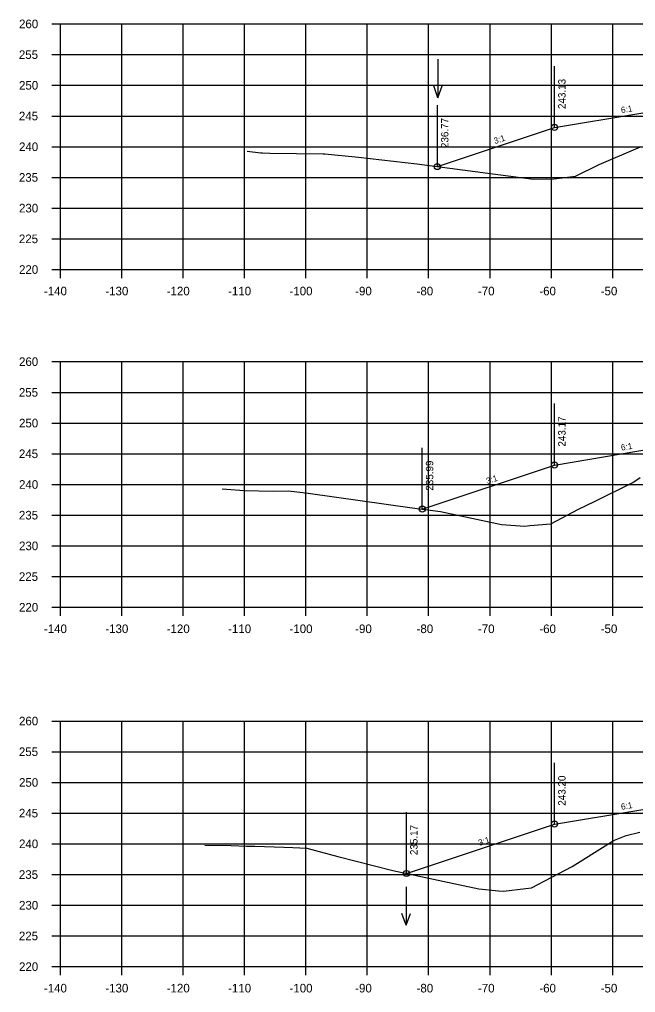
# Model space of a CAD drawing. Extents: x 1342547 to 1344156, y -1532351 to -1517216.
# Drawn here: x 1342556.2 to 1342656.6, y -1525298.7 to -1525140.3 of the extents above; entities that cross this region are included whole.
import ezdxf

# ---------------------------------------------------------------- set-up
doc = ezdxf.new("R2010")
doc.units = 0
for name, color, linetype in [('R_Axis', 7, 'Continuous'), ('R_Axis Annot', 7, 'Continuous'), ('R_Exist Surface', 7, 'Continuous'), ('R_Fin Surface', 7, 'Continuous'), ('R_Grid', 7, 'Continuous'), ('R_No Plot', 7, 'Continuous'), ('R_Water', 7, 'Continuous'), ('R_Xsect Elev', 7, 'Continuous'), ('R_Xsect Slope', 7, 'Continuous')]:
    doc.layers.add(name, color=color, linetype=linetype)

msp = doc.modelspace()

# ---------------------------------------------------------------- linework, layer by layer
at = {"layer": 'R_Axis'}
for p, q in [((1342561.47, -1525141), (1342562.87, -1525141)), ((1342562.87, -1525181), (1342562.87, -1525141)), ((1342561.47, -1525146), (1342562.87, -1525146)), ((1342561.47, -1525151), (1342562.87, -1525151)), ((1342561.47, -1525156), (1342562.87, -1525156)), ((1342561.47, -1525161), (1342562.87, -1525161)), ((1342561.47, -1525166), (1342562.87, -1525166)), ((1342561.47, -1525171), (1342562.87, -1525171)), ((1342561.47, -1525176), (1342562.87, -1525176)), ((1342561.47, -1525181), (1342562.87, -1525181)), ((1342562.87, -1525181), (1342842.87, -1525181)), ((1342562.87, -1525182.4), (1342562.87, -1525181)), ((1342572.87, -1525182.4), (1342572.87, -1525181)), ((1342582.87, -1525182.4), (1342582.87, -1525181)), ((1342592.87, -1525182.4), (1342592.87, -1525181)), ((1342602.87, -1525182.4), (1342602.87, -1525181)), ((1342612.87, -1525182.4), (1342612.87, -1525181)), ((1342622.87, -1525182.4), (1342622.87, -1525181)), ((1342632.87, -1525182.4), (1342632.87, -1525181)), ((1342642.87, -1525182.4), (1342642.87, -1525181)), ((1342652.87, -1525182.4), (1342652.87, -1525181)), ((1342561.47, -1525196), (1342562.87, -1525196)), ((1342562.87, -1525236), (1342562.87, -1525196)), ((1342561.47, -1525201), (1342562.87, -1525201)), ((1342561.47, -1525206), (1342562.87, -1525206)), ((1342561.47, -1525211), (1342562.87, -1525211)), ((1342561.47, -1525216), (1342562.87, -1525216)), ((1342561.47, -1525221), (1342562.87, -1525221)), ((1342561.47, -1525226), (1342562.87, -1525226)), ((1342561.47, -1525231), (1342562.87, -1525231)), ((1342561.47, -1525236), (1342562.87, -1525236)), ((1342562.87, -1525236), (1342842.87, -1525236)), ((1342562.87, -1525237.4), (1342562.87, -1525236)), ((1342572.87, -1525237.4), (1342572.87, -1525236)), ((1342582.87, -1525237.4), (1342582.87, -1525236)), ((1342592.87, -1525237.4), (1342592.87, -1525236)), ((1342602.87, -1525237.4), (1342602.87, -1525236)), ((1342612.87, -1525237.4), (1342612.87, -1525236)), ((1342622.87, -1525237.4), (1342622.87, -1525236)), ((1342632.87, -1525237.4), (1342632.87, -1525236)), ((1342642.87, -1525237.4), (1342642.87, -1525236)), ((1342652.87, -1525237.4), (1342652.87, -1525236)), ((1342561.47, -1525254.52), (1342562.87, -1525254.52)), ((1342562.87, -1525294.52), (1342562.87, -1525254.52)), ((1342561.47, -1525259.52), (1342562.87, -1525259.52)), ((1342561.47, -1525264.52), (1342562.87, -1525264.52)), ((1342561.47, -1525269.52), (1342562.87, -1525269.52)), ((1342561.47, -1525274.52), (1342562.87, -1525274.52)), ((1342561.47, -1525279.52), (1342562.87, -1525279.52)), ((1342561.47, -1525284.52), (1342562.87, -1525284.52)), ((1342561.47, -1525289.52), (1342562.87, -1525289.52)), ((1342561.47, -1525294.52), (1342562.87, -1525294.52)), ((1342562.87, -1525294.52), (1342842.87, -1525294.52)), ((1342562.87, -1525295.92), (1342562.87, -1525294.52)), ((1342572.87, -1525295.92), (1342572.87, -1525294.52)), ((1342582.87, -1525295.92), (1342582.87, -1525294.52)), ((1342592.87, -1525295.92), (1342592.87, -1525294.52)), ((1342602.87, -1525295.92), (1342602.87, -1525294.52)), ((1342612.87, -1525295.92), (1342612.87, -1525294.52)), ((1342622.87, -1525295.92), (1342622.87, -1525294.52)), ((1342632.87, -1525295.92), (1342632.87, -1525294.52)), ((1342642.87, -1525295.92), (1342642.87, -1525294.52)), ((1342652.87, -1525295.92), (1342652.87, -1525294.52))]:
    msp.add_line(p, q, dxfattribs=at)
at = {"layer": 'R_Exist Surface'}
for points in [[(1342593.28, -1525161.71), (1342595.51, -1525161.99), (1342595.79, -1525162.02), (1342597.01, -1525162.07), (1342605.7, -1525162.15), (1342605.92, -1525162.16), (1342605.93, -1525162.16), (1342611.45, -1525162.72), (1342620.94, -1525163.78), (1342639.93, -1525166.28), (1342642.02, -1525166.21), (1342642.84, -1525166.26), (1342643.75, -1525166.19), (1342646.79, -1525165.79), (1342650.65, -1525163.92), (1342657.36, -1525161.04)], [(1342589.24, -1525216.73), (1342589.93, -1525216.75), (1342592.81, -1525217), (1342597.55, -1525217.07), (1342599.97, -1525217.06), (1342602.37, -1525217.32), (1342602.63, -1525217.34), (1342603.23, -1525217.44), (1342620.2, -1525219.81), (1342624.8, -1525220.38), (1342634.76, -1525222.5), (1342635.51, -1525222.58), (1342638.53, -1525222.77), (1342639.36, -1525222.66), (1342642.77, -1525222.39), (1342647.3, -1525220.01), (1342649.9, -1525218.78), (1342656.11, -1525215.67), (1342657.33, -1525214.84)], [(1342586.42, -1525274.71), (1342590.7, -1525274.8), (1342593.18, -1525274.92), (1342594.57, -1525274.92), (1342599.3, -1525275.05), (1342600.76, -1525275.11), (1342603.03, -1525275.22), (1342608.05, -1525276.56), (1342617.06, -1525278.88), (1342631.04, -1525281.86), (1342634.24, -1525282.19), (1342635.05, -1525282.24), (1342638.69, -1525281.77), (1342639.64, -1525281.7), (1342646.24, -1525278.23), (1342652.04, -1525274.57), (1342652.99, -1525274), (1342653.13, -1525273.93), (1342655.04, -1525273.18), (1342657.26, -1525272.63)]]:
    msp.add_lwpolyline(points, dxfattribs=at)
at = {"layer": 'R_Fin Surface'}
for points in [[(1342624.29, -1525164.22), (1342643.37, -1525157.86), (1342657.09, -1525155.58), (1342665.37, -1525154.2), (1342671.37, -1525153.96), (1342673.37, -1525153.92), (1342702.87, -1525153.33), (1342732.37, -1525153.92), (1342734.37, -1525153.96), (1342740.37, -1525154.2), (1342748.64, -1525155.58), (1342762.37, -1525157.86), (1342763.93, -1525158.39)], [(1342621.82, -1525220.01), (1342643.37, -1525212.83), (1342657.09, -1525210.54), (1342665.37, -1525209.16), (1342671.37, -1525208.92), (1342673.37, -1525208.88), (1342702.87, -1525208.29), (1342732.37, -1525208.88), (1342734.37, -1525208.92), (1342740.37, -1525209.16), (1342748.64, -1525210.54), (1342762.37, -1525212.83), (1342764.99, -1525213.71)], [(1342619.26, -1525279.35), (1342643.37, -1525271.31), (1342657.09, -1525269.03), (1342665.37, -1525267.65), (1342671.37, -1525267.41), (1342673.37, -1525267.37), (1342702.87, -1525266.78), (1342732.37, -1525267.37), (1342734.37, -1525267.41), (1342740.37, -1525267.65), (1342748.64, -1525269.03), (1342762.37, -1525271.31), (1342765.62, -1525272.4)]]:
    msp.add_lwpolyline(points, dxfattribs=at)
at = {"layer": 'R_Grid'}
for p, q in [((1342562.87, -1525141), (1342842.87, -1525141)), ((1342562.87, -1525181), (1342562.87, -1525141)), ((1342572.87, -1525181), (1342572.87, -1525141)), ((1342582.87, -1525181), (1342582.87, -1525141)), ((1342592.87, -1525181), (1342592.87, -1525141)), ((1342602.87, -1525181), (1342602.87, -1525141)), ((1342612.87, -1525181), (1342612.87, -1525141)), ((1342622.87, -1525181), (1342622.87, -1525141)), ((1342632.87, -1525181), (1342632.87, -1525141)), ((1342642.87, -1525181), (1342642.87, -1525141)), ((1342652.87, -1525181), (1342652.87, -1525141)), ((1342562.87, -1525146), (1342842.87, -1525146)), ((1342562.87, -1525151), (1342842.87, -1525151)), ((1342562.87, -1525156), (1342842.87, -1525156)), ((1342562.87, -1525161), (1342842.87, -1525161)), ((1342562.87, -1525166), (1342842.87, -1525166)), ((1342562.87, -1525171), (1342842.87, -1525171)), ((1342562.87, -1525176), (1342842.87, -1525176)), ((1342562.87, -1525181), (1342842.87, -1525181)), ((1342562.87, -1525196), (1342842.87, -1525196)), ((1342562.87, -1525236), (1342562.87, -1525196)), ((1342572.87, -1525236), (1342572.87, -1525196)), ((1342582.87, -1525236), (1342582.87, -1525196)), ((1342592.87, -1525236), (1342592.87, -1525196)), ((1342602.87, -1525236), (1342602.87, -1525196)), ((1342612.87, -1525236), (1342612.87, -1525196)), ((1342622.87, -1525236), (1342622.87, -1525196)), ((1342632.87, -1525236), (1342632.87, -1525196)), ((1342642.87, -1525236), (1342642.87, -1525196)), ((1342652.87, -1525236), (1342652.87, -1525196)), ((1342562.87, -1525201), (1342842.87, -1525201)), ((1342562.87, -1525206), (1342842.87, -1525206)), ((1342562.87, -1525211), (1342842.87, -1525211)), ((1342562.87, -1525216), (1342842.87, -1525216)), ((1342562.87, -1525221), (1342842.87, -1525221)), ((1342562.87, -1525226), (1342842.87, -1525226)), ((1342562.87, -1525231), (1342842.87, -1525231)), ((1342562.87, -1525236), (1342842.87, -1525236)), ((1342562.87, -1525254.52), (1342842.87, -1525254.52)), ((1342562.87, -1525294.52), (1342562.87, -1525254.52)), ((1342572.87, -1525294.52), (1342572.87, -1525254.52)), ((1342582.87, -1525294.52), (1342582.87, -1525254.52)), ((1342592.87, -1525294.52), (1342592.87, -1525254.52)), ((1342602.87, -1525294.52), (1342602.87, -1525254.52)), ((1342612.87, -1525294.52), (1342612.87, -1525254.52)), ((1342622.87, -1525294.52), (1342622.87, -1525254.52)), ((1342632.87, -1525294.52), (1342632.87, -1525254.52)), ((1342642.87, -1525294.52), (1342642.87, -1525254.52)), ((1342652.87, -1525294.52), (1342652.87, -1525254.52)), ((1342562.87, -1525259.52), (1342842.87, -1525259.52)), ((1342562.87, -1525264.52), (1342842.87, -1525264.52)), ((1342562.87, -1525269.52), (1342842.87, -1525269.52)), ((1342562.87, -1525274.52), (1342842.87, -1525274.52)), ((1342562.87, -1525279.52), (1342842.87, -1525279.52)), ((1342562.87, -1525284.52), (1342842.87, -1525284.52)), ((1342562.87, -1525289.52), (1342842.87, -1525289.52)), ((1342562.87, -1525294.52), (1342842.87, -1525294.52))]:
    msp.add_line(p, q, dxfattribs=at)
at = {"layer": 'R_No Plot'}
for centre in [(1342643.37, -1525157.86), (1342624.29, -1525164.22), (1342643.37, -1525212.83), (1342621.82, -1525220.01), (1342643.37, -1525271.31), (1342619.26, -1525279.35)]:
    msp.add_circle(centre, 0.5, dxfattribs=at)
at = {"layer": 'R_Water'}
for p, q in [((1342624.39, -1525146.73), (1342624.39, -1525153.02)), ((1342624.39, -1525153.02), (1342623.69, -1525151.09)), ((1342624.39, -1525153.02), (1342625.09, -1525151.09)), ((1342619.2, -1525281.5), (1342619.2, -1525287.79)), ((1342619.2, -1525287.79), (1342618.5, -1525285.87)), ((1342619.2, -1525287.79), (1342619.9, -1525285.87))]:
    msp.add_line(p, q, dxfattribs=at)
at = {"layer": 'R_Xsect Elev'}
for p, q in [((1342643.37, -1525157.86), (1342643.37, -1525147.86)), ((1342624.29, -1525164.22), (1342624.29, -1525154.22)), ((1342643.37, -1525212.83), (1342643.37, -1525202.83)), ((1342621.82, -1525220.01), (1342621.82, -1525210.01)), ((1342643.37, -1525271.31), (1342643.37, -1525261.31)), ((1342619.26, -1525279.35), (1342619.26, -1525269.35))]:
    msp.add_line(p, q, dxfattribs=at)

# ---------------------------------------------------------------- texts
at = {"layer": 'R_Axis Annot'}
for s, p in [('260', (1342556.14, -1525141.7)), ('255', (1342556.12, -1525146.7)), ('250', (1342556.14, -1525151.7)), ('245', (1342556.12, -1525156.7)), ('240', (1342556.14, -1525161.7)), ('235', (1342556.12, -1525166.7)), ('230', (1342556.14, -1525171.7)), ('225', (1342556.12, -1525176.7)), ('220', (1342556.14, -1525181.7)), ('-140', (1342560.2, -1525185.2)), ('-130', (1342570.2, -1525185.2)), ('-120', (1342580.2, -1525185.2)), ('-110', (1342590.2, -1525185.2)), ('-100', (1342600.2, -1525185.2)), ('-90', (1342610.9, -1525185.2)), ('-80', (1342620.9, -1525185.2)), ('-70', (1342630.9, -1525185.2)), ('-60', (1342640.9, -1525185.2)), ('-50', (1342650.9, -1525185.2)), ('260', (1342556.14, -1525196.7)), ('255', (1342556.12, -1525201.7)), ('250', (1342556.14, -1525206.7)), ('245', (1342556.12, -1525211.7)), ('240', (1342556.14, -1525216.7)), ('235', (1342556.12, -1525221.7)), ('230', (1342556.14, -1525226.7)), ('225', (1342556.12, -1525231.7)), ('220', (1342556.14, -1525236.7)), ('-140', (1342560.2, -1525240.2)), ('-130', (1342570.2, -1525240.2)), ('-120', (1342580.2, -1525240.2)), ('-110', (1342590.2, -1525240.2)), ('-100', (1342600.2, -1525240.2)), ('-90', (1342610.9, -1525240.2)), ('-80', (1342620.9, -1525240.2)), ('-70', (1342630.9, -1525240.2)), ('-60', (1342640.9, -1525240.2)), ('-50', (1342650.9, -1525240.2)), ('260', (1342556.14, -1525255.22)), ('255', (1342556.12, -1525260.22)), ('250', (1342556.14, -1525265.22)), ('245', (1342556.12, -1525270.22)), ('240', (1342556.14, -1525275.22)), ('235', (1342556.12, -1525280.22)), ('230', (1342556.14, -1525285.22)), ('225', (1342556.12, -1525290.22)), ('220', (1342556.14, -1525295.22)), ('-140', (1342560.2, -1525298.72)), ('-130', (1342570.2, -1525298.72)), ('-120', (1342580.2, -1525298.72)), ('-110', (1342590.2, -1525298.72)), ('-100', (1342600.2, -1525298.72)), ('-90', (1342610.9, -1525298.72)), ('-80', (1342620.9, -1525298.72)), ('-70', (1342630.9, -1525298.72)), ('-60', (1342640.9, -1525298.72)), ('-50', (1342650.9, -1525298.72))]:
    msp.add_text(s, height=1.4, dxfattribs=at).set_placement(p)
at = {"layer": 'R_Xsect Elev'}
for s, p in [('243.13', (1342645.17, -1525154.86)), ('236.77', (1342626.09, -1525161.22)), ('243.17', (1342645.17, -1525209.83)), ('235.99', (1342623.62, -1525217.01)), ('243.20', (1342645.17, -1525268.31)), ('235.17', (1342621.06, -1525276.35))]:
    msp.add_text(s, height=1.2, rotation=90, dxfattribs=at).set_placement(p)
at = {"layer": 'R_Xsect Slope'}
for s, rotation, p in [('6:1', 9.4623, (1342654.28, -1525155.54)), ('3:1', 18.4349, (1342633.67, -1525160.57)), ('6:1', 9.4623, (1342654.28, -1525210.5)), ('3:1', 18.4349, (1342632.43, -1525215.95)), ('6:1', 9.4623, (1342654.28, -1525268.99)), ('3:1', 18.4349, (1342631.15, -1525274.86))]:
    msp.add_text(s, height=1, rotation=rotation, dxfattribs=at).set_placement(p)

doc.saveas('drawing.dxf')
